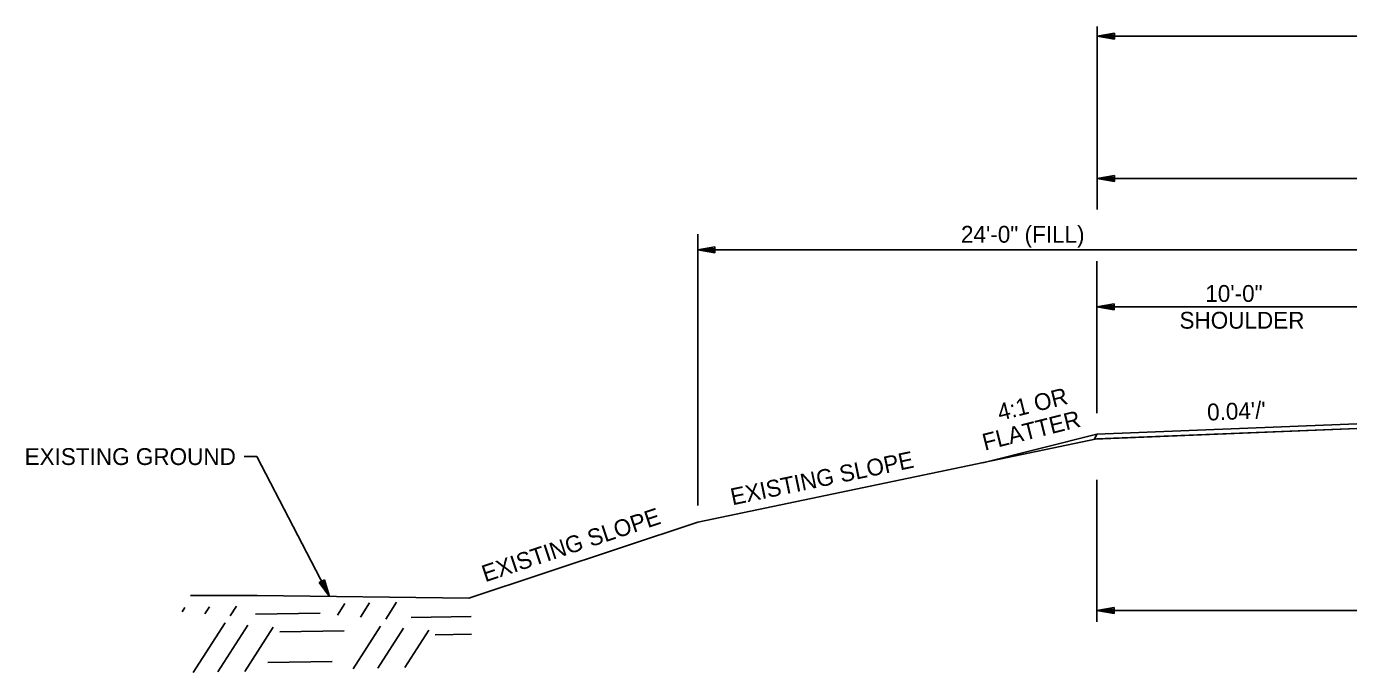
# Model space of a CAD drawing. Extents: x 1398183 to 1398373, y 1967240 to 1968889.
# Drawn here: x 1398197 to 1398243.37, y 1968651.59 to 1968674.26 of the extents above; entities that cross this region are included whole.
import ezdxf

# ---------------------------------------------------------------- set-up
doc = ezdxf.new("R2010")
doc.units = 0
for name, color, linetype in [('10', 7, 'Continuous'), ('19', 7, 'Continuous'), ('42', 7, 'Continuous'), ('9', 7, 'Continuous')]:
    doc.layers.add(name, color=color, linetype=linetype)

msp = doc.modelspace()

# ---------------------------------------------------------------- linework, layer by layer
at = {"layer": '19'}
for p, q in [((1398234.555, 1968667.839), (1398234.555, 1968674.257)), ((1398235.155, 1968674.023), (1398234.555, 1968673.918)), ((1398235.155, 1968673.968), (1398234.715, 1968673.933)), ((1398235.155, 1968673.813), (1398235.155, 1968674.023)), ((1398286.555, 1968673.917), (1398234.555, 1968673.918)), ((1398234.555, 1968673.918), (1398235.155, 1968673.813)), ((1398234.715, 1968673.903), (1398235.155, 1968673.863)), ((1398235.155, 1968669.022), (1398234.555, 1968668.917)), ((1398234.555, 1968668.917), (1398296.611, 1968668.917)), ((1398234.555, 1968668.917), (1398235.155, 1968668.812)), ((1398235.155, 1968668.967), (1398234.715, 1968668.932)), ((1398234.715, 1968668.902), (1398235.155, 1968668.862)), ((1398235.155, 1968668.812), (1398235.155, 1968669.022)), ((1398220.544, 1968657.45), (1398220.544, 1968666.964)), ((1398221.144, 1968666.522), (1398220.544, 1968666.418)), ((1398244.544, 1968666.417), (1398220.544, 1968666.418)), ((1398220.544, 1968666.418), (1398221.144, 1968666.312)), ((1398221.144, 1968666.467), (1398220.704, 1968666.432)), ((1398220.704, 1968666.402), (1398221.144, 1968666.362)), ((1398221.144, 1968666.312), (1398221.144, 1968666.522)), ((1398234.544, 1968660.69), (1398234.544, 1968666.026)), ((1398235.144, 1968664.523), (1398234.544, 1968664.418)), ((1398234.544, 1968664.418), (1398235.144, 1968664.313)), ((1398234.544, 1968664.418), (1398244.544, 1968664.418)), ((1398235.144, 1968664.468), (1398234.704, 1968664.433)), ((1398234.704, 1968664.403), (1398235.144, 1968664.363)), ((1398235.144, 1968664.313), (1398235.144, 1968664.523)), ((1398234.544, 1968659.95), (1398230.544, 1968658.95)), ((1398234.544, 1968659.95), (1398234.459, 1968659.78)), ((1398234.544, 1968653.372), (1398234.544, 1968658.35)), ((1398207.263, 1968654.742), (1398207.449, 1968654.837)), ((1398207.633, 1968654.258), (1398207.263, 1968654.742)), ((1398207.55, 1968654.394), (1398207.313, 1968654.762)), ((1398207.409, 1968654.813), (1398207.572, 1968654.407)), ((1398207.449, 1968654.837), (1398207.633, 1968654.258)), ((1398235.144, 1968653.867), (1398234.544, 1968653.762)), ((1398234.544, 1968653.762), (1398235.144, 1968653.657)), ((1398234.544, 1968653.762), (1398268.544, 1968653.762)), ((1398235.144, 1968653.812), (1398234.704, 1968653.777)), ((1398234.704, 1968653.747), (1398235.144, 1968653.707)), ((1398235.144, 1968653.657), (1398235.144, 1968653.867))]:
    msp.add_line(p, q, dxfattribs=at)
msp.add_lwpolyline([(1398234.459, 1968659.78), (1398244.544, 1968660.183), (1398256.43, 1968660.419), (1398280.629, 1968659.94), (1398286.629, 1968659.7), (1398286.544, 1968659.87), (1398280.544, 1968660.11), (1398256.43, 1968660.586), (1398244.544, 1968660.35), (1398234.544, 1968659.95)], close=True, dxfattribs=at)
for points in [[(1398256.544, 1968660.59), (1398244.544, 1968660.35), (1398234.544, 1968659.95)], [(1398234.459, 1968659.78), (1398244.544, 1968660.183), (1398256.544, 1968660.423), (1398280.629, 1968659.94), (1398286.629, 1968659.7)], [(1398204.633, 1968659.164), (1398205.079, 1968659.164), (1398207.633, 1968654.258)]]:
    msp.add_lwpolyline(points, dxfattribs=at)
at = {"layer": '42'}
for p, q in [((1398234.544, 1968659.783), (1398220.544, 1968656.867)), ((1398220.544, 1968656.867), (1398212.517, 1968654.191))]:
    msp.add_line(p, q, dxfattribs=at)
for points in [[(1398244.544, 1968660.183), (1398234.544, 1968659.783)], [(1398202.748, 1968654.292), (1398205.086, 1968654.292), (1398212.517, 1968654.191)]]:
    msp.add_lwpolyline(points, dxfattribs=at)
at = {"layer": '9'}
for p, q in [((1398207.91, 1968653.606), (1398208.167, 1968654.008)), ((1398208.71, 1968653.533), (1398209.027, 1968654.028)), ((1398209.602, 1968653.461), (1398209.979, 1968654.051)), ((1398202.456, 1968653.718), (1398202.556, 1968653.874)), ((1398203.255, 1968653.644), (1398203.415, 1968653.894)), ((1398204.147, 1968653.572), (1398204.367, 1968653.917)), ((1398205.035, 1968653.631), (1398207.297, 1968653.666)), ((1398210.49, 1968653.519), (1398212.596, 1968653.552)), ((1398202.852, 1968651.586), (1398203.967, 1968653.327)), ((1398203.711, 1968651.607), (1398204.766, 1968653.253)), ((1398204.664, 1968651.629), (1398205.658, 1968653.182)), ((1398208.464, 1968651.72), (1398209.422, 1968653.216)), ((1398209.323, 1968651.74), (1398210.221, 1968653.142)), ((1398205.884, 1968653.02), (1398208.146, 1968653.055)), ((1398210.275, 1968651.763), (1398211.113, 1968653.07)), ((1398211.339, 1968652.909), (1398212.611, 1968652.929)), ((1398205.465, 1968651.934), (1398207.727, 1968651.969))]:
    msp.add_line(p, q, dxfattribs=at)

# ---------------------------------------------------------------- texts
at = {"layer": '10'}
for s, height, p in [('24\'-0" (FILL)', 0.59001, (1398229.775, 1968666.669)), ('10\'-0"', 0.59, (1398238.343, 1968664.593)), ('SHOULDER', 0.59, (1398237.437, 1968663.653)), ('EXISTING GROUND', 0.59001, (1398196.935, 1968658.869))]:
    msp.add_text(s, height=height, dxfattribs=at).set_placement(p)
for s, height, rotation, p in [('4:1 OR', 0.59, 14.0362, (1398231.138, 1968660.416)), ("0.04'/'", 0.59, 2.2906, (1398238.418, 1968660.426)), ('FLATTER', 0.59, 14.0362, (1398230.609, 1968659.371)), ('EXISTING SLOPE', 0.59001, 11.7678, (1398221.76, 1968657.453)), ('EXISTING SLOPE', 0.59001, 18.4349, (1398213.09, 1968654.754))]:
    msp.add_text(s, height=height, rotation=rotation, dxfattribs=at).set_placement(p)

doc.saveas('drawing.dxf')
